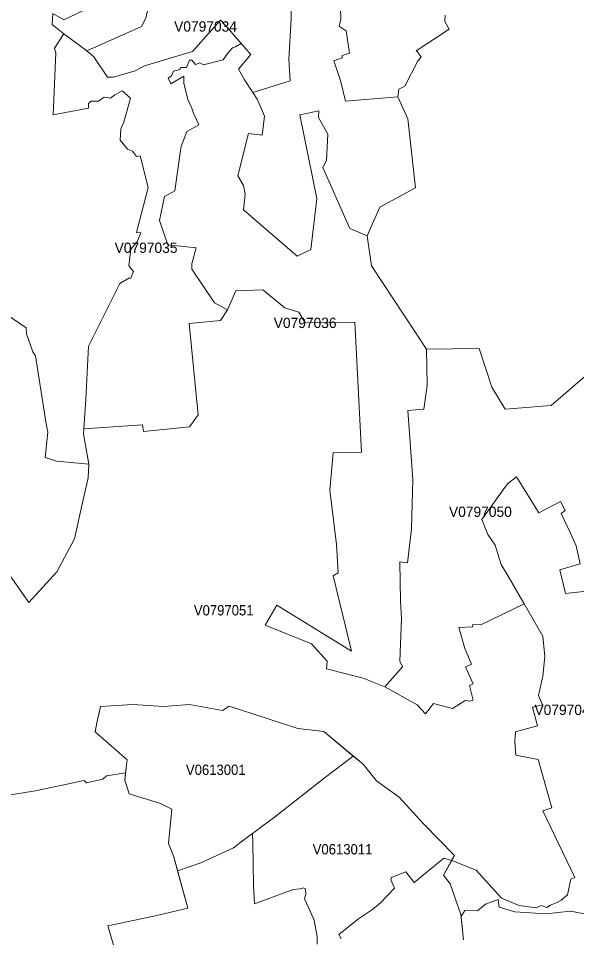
# Model space of a CAD drawing. Extents: x 369010 to 735936, y 6377141 to 6616555.
# Drawn here: x 608125 to 613543, y 6444417 to 6453335 of the extents above; entities that cross this region are included whole.
import ezdxf
from ezdxf.enums import TextEntityAlignment as Align

# ---------------------------------------------------------------- set-up
doc = ezdxf.new("R2010")
doc.units = 0
doc.header["$LTSCALE"] = 40
doc.layers.add('3', color=7, linetype='Continuous', lineweight=13)
doc.layers.add('4', color=7, linetype='Continuous')

msp = doc.modelspace()

# ---------------------------------------------------------------- linework, layer by layer
at = {"layer": '3'}
for points in [[(609070.28, 6454722.97), (608947.47, 6454625.66), (609011.36, 6453885.69), (608806.8, 6453537.47), (608817.06, 6453440.32), (608566.32, 6453322.48), (608458.91, 6453383.88), (608453.78, 6453276.47), (608566.32, 6453184.28), (608788.26, 6453022.09), (609319.53, 6453257.77), (609360.74, 6453337.37), (609385.23, 6453438.83), (609328.46, 6453669.54), (609217.58, 6453635.45), (609198.38, 6453879.4), (609124.4, 6454710.06), (609111.49, 6454734.06)], [(608788.26, 6453022.09), (608566.32, 6453184.28), (608474.3, 6453045.92), (608489.69, 6452999.91), (608461.55, 6452398.3), (608804.15, 6452464.84), (608804.15, 6452510.85), (608829.8, 6452531.37), (608901.46, 6452531.37), (608957.74, 6452572.25), (609019.14, 6452562.15), (609060.02, 6452592.77), (609131.68, 6452633.82), (609213.44, 6452562.15), (609149.55, 6452329.12), (609118.77, 6452262.59), (609113.64, 6452155.01), (609185.3, 6452067.96), (609231.31, 6452047.44), (609272.19, 6451996.29), (609308.11, 6452001.43), (609384.74, 6451694.08), (609272.19, 6451258.81), (609313.24, 6451253.84), (609277.32, 6451166.79), (609215.92, 6451094.96), (609195.56, 6450936.24), (609241.58, 6450879.97), (609215.92, 6450813.44), (609195.56, 6450813.44), (609108.51, 6450762.13), (608804.15, 6450155.39), (608778.66, 6449638.19), (608761.45, 6449351.71), (609328.13, 6449392.25), (609338.23, 6449327.05), (609784.43, 6449372.23), (609869.66, 6449487.75), (609781.95, 6450373.69), (610087.8, 6450403.82), (610153.01, 6450509.24), (610027.72, 6450574.45), (609809.58, 6450903.31), (609809.58, 6450953.45), (609849.64, 6451109.19), (609573.91, 6451139.31), (609493.64, 6451375.16), (609543.79, 6451606.2), (609644.08, 6451661.31), (609699.19, 6452052.9), (609704.32, 6452093.11), (609759.44, 6452238.59), (609874.79, 6452303.97), (609824.65, 6452414.36), (609809.58, 6452464.51), (609769.37, 6452549.91), (609729.32, 6452705.48), (609729.32, 6452775.82), (609604.03, 6452700.51), (609578.87, 6452755.79), (609611.48, 6452778.3), (609631.5, 6452823.48), (609691.75, 6452838.54), (609696.71, 6452858.57), (609756.95, 6452858.57), (609787.08, 6452928.91), (609807.1, 6452928.91), (609842.19, 6452888.69), (609887.37, 6452903.75), (609922.46, 6452883.73), (610112.95, 6452933.87), (610158.14, 6452999.25), (610203.15, 6453049.4), (610233.27, 6453059.49), (610285.57, 6453092.92), (610143.9, 6453257.77), (610087.8, 6453319.5), (609813.89, 6453015.3), (609348.33, 6452875.45), (609257.96, 6452826.13), (609047.11, 6452765.72), (608989.51, 6452765.72), (608858.1, 6452963.17)], [(610285.57, 6453092.92), (610233.27, 6453059.49), (610203.15, 6453049.4), (610158.14, 6452999.25), (610112.95, 6452933.87), (609922.46, 6452883.73), (609887.37, 6452903.75), (609842.19, 6452888.69), (609807.1, 6452928.91), (609787.08, 6452928.91), (609756.95, 6452858.57), (609696.71, 6452858.57), (609691.75, 6452838.54), (609631.5, 6452823.48), (609611.48, 6452778.3), (609578.87, 6452755.79), (609604.03, 6452700.51), (609729.32, 6452775.82), (609729.32, 6452705.48), (609769.37, 6452549.91), (609809.58, 6452464.51), (609824.65, 6452414.36), (609874.79, 6452303.97), (609759.44, 6452238.59), (609704.32, 6452093.11), (609699.19, 6452052.9), (609644.08, 6451661.31), (609543.79, 6451606.2), (609493.64, 6451375.16), (609573.91, 6451139.31), (609849.64, 6451109.19), (609809.58, 6450953.45), (609809.58, 6450903.31), (610027.72, 6450574.45), (610153.01, 6450509.24), (610235.92, 6450692.45), (610496.59, 6450702.55), (610712.24, 6450526.78), (610847.63, 6450486.73), (610907.87, 6450381.31), (611391.8, 6450388.75), (611454.53, 6449126.29), (611178.63, 6449121.16), (611146.03, 6448757.22), (611211.24, 6448230.25), (611228.78, 6447956.67), (611178.63, 6447926.55), (611356.72, 6447196.02), (610634.62, 6447642.88), (610519.27, 6447447.09), (610970.6, 6447266.36), (611121.04, 6447100.69), (611115.91, 6447025.38), (611472.07, 6446935.02), (611682.59, 6446849.62), (611853.23, 6447045.41), (611828.07, 6447100.69), (611843.13, 6447512.29), (611833.04, 6447682.93), (611825.59, 6448061.93), (611900.73, 6448052), (611940.95, 6448383.34), (611953.52, 6448862.64), (611903.38, 6449530.28), (612058.78, 6449545.35), (612091.39, 6449773.91), (612086.42, 6450125.27), (611552.34, 6450935.91), (611509.64, 6451225.87), (611342.48, 6451297.04), (611078.34, 6451887.89), (611113.92, 6451956.41), (611128.98, 6452212.77), (611038.62, 6452374.47), (611041.27, 6452437.53), (610857.89, 6452399.13), (611022.23, 6451587.67), (610961.99, 6451094.3), (610830.41, 6451028.43), (610310.23, 6451478.1), (610326.62, 6451631.52), (610310.23, 6451713.78), (610255.45, 6451806.96), (610359.39, 6452218.24), (610490.96, 6452201.69), (610512.81, 6452388.21), (610441.64, 6452552.55), (610400.6, 6452615.61), (610320.5, 6452738.41), (610261.58, 6452843.84), (610379.42, 6452983.69)], [(609670.56, 6445064.33), (609670.56, 6445064.33), (609896.47, 6445142.44), (610213.91, 6445289.41), (610314.37, 6445365.71), (610397.95, 6445426.78), (610638.43, 6445607.34), (611092.24, 6445965.16), (611373.76, 6446178.99), (611373.76, 6446178.99), (611088.6, 6446416.16), (610836.7, 6446447.11), (610279.78, 6446627.34), (610170.55, 6446662.93), (610105.51, 6446621.22), (609785.42, 6446677.33), (609532.86, 6446659.29), (609237.11, 6446679.81), (608922.15, 6446659.29), (608887.73, 6446499.41), (608871.51, 6446412.52), (609181.66, 6446140.76), (609169.75, 6446065.29), (609158.16, 6445944.14), (609200.03, 6445811.74), (609505.06, 6445719.22), (609614.29, 6445661.79), (609582.84, 6445331.45), (609632.83, 6445200.2)]]:
    msp.add_lwpolyline(points, close=True, dxfattribs=at)
for points in [[(608026.61, 6450452.47), (608200.55, 6450334.63), (608203.2, 6450275.71), (608264.6, 6450101.6), (608290.09, 6450060.73), (608395.02, 6449402.68), (608410.25, 6449320.76), (608384.76, 6449074.98), (608497.3, 6449039.07), (608808.62, 6449012.09), (608758.14, 6449300.23), (608761.45, 6449351.71), (608778.66, 6449638.19), (608804.15, 6450155.39), (609108.51, 6450762.13), (609195.56, 6450813.44), (609215.92, 6450813.44), (609241.58, 6450879.97), (609195.56, 6450936.24), (609215.92, 6451094.96), (609277.32, 6451166.79), (609313.24, 6451253.84), (609272.19, 6451258.81), (609384.74, 6451694.08), (609308.11, 6452001.43), (609272.19, 6451996.29), (609231.31, 6452047.44), (609185.3, 6452067.96), (609113.64, 6452155.01), (609118.77, 6452262.59), (609149.55, 6452329.12), (609213.44, 6452562.15), (609131.68, 6452633.82), (609060.02, 6452592.77), (609019.14, 6452562.15), (608957.74, 6452572.25), (608901.46, 6452531.37), (608829.8, 6452531.37), (608804.15, 6452510.85), (608804.15, 6452464.84), (608461.55, 6452398.3), (608489.69, 6452999.91), (608474.3, 6453045.92), (608566.32, 6453184.28), (608453.78, 6453276.47), (608458.91, 6453383.88), (608566.32, 6453322.48), (608817.06, 6453440.32)], [(609360.74, 6453337.37), (609319.53, 6453257.77), (608788.26, 6453022.09), (608858.1, 6452963.17), (608989.51, 6452765.72), (609047.11, 6452765.72), (609257.96, 6452826.13), (609348.33, 6452875.45), (609813.89, 6453015.3), (610087.8, 6453319.5), (610143.9, 6453257.77), (610285.57, 6453092.92), (610379.42, 6452983.69), (610261.58, 6452843.84), (610320.5, 6452738.41), (610400.6, 6452615.61), (610762.06, 6452730.8), (610751.14, 6452939.17), (610772.98, 6453333.9), (610772.98, 6453449.09)], [(610772.98, 6453449.09), (610772.98, 6453333.9), (610751.14, 6452939.17), (610762.06, 6452730.8), (610400.6, 6452615.61), (610441.64, 6452552.55), (610512.81, 6452388.21), (610490.96, 6452201.69), (610359.39, 6452218.24), (610255.45, 6451806.96), (610310.23, 6451713.78), (610326.62, 6451631.52), (610310.23, 6451478.1), (610830.41, 6451028.43), (610961.99, 6451094.3), (611022.23, 6451587.67), (610857.89, 6452399.13), (611041.27, 6452437.53), (611038.62, 6452374.47), (611128.98, 6452212.77), (611113.92, 6451956.41), (611078.34, 6451887.89), (611342.48, 6451297.04), (611509.64, 6451225.87), (611634.27, 6451504.09), (611977.85, 6451691.93), (611905.36, 6452362.06), (611808.71, 6452575.72), (611300.28, 6452531.7), (611252.28, 6452731.96), (611185.58, 6452924.44), (611268.34, 6452951.09), (611266.85, 6452973.76), (611339.01, 6452997.76), (611306.9, 6453214.24), (611237.55, 6453259.59), (611253.61, 6453329.1), (611252.28, 6453434.69)], [(611252.28, 6453434.69), (611253.61, 6453329.1), (611237.55, 6453259.59), (611306.9, 6453214.24), (611339.01, 6452997.76), (611266.85, 6452973.76), (611268.34, 6452951.09), (611185.58, 6452924.44), (611252.28, 6452731.96), (611300.28, 6452531.7), (611808.71, 6452575.72), (611816.65, 6452647.88), (611875.41, 6452677.18), (612000.86, 6452922.95), (612032.8, 6452957.71), (611998.21, 6453011.17), (611984.8, 6453019.27), (612306.38, 6453231.62), (612263.68, 6453306.42), (612266.33, 6453365.18)], [(612266.33, 6453365.18), (612263.68, 6453306.42), (612306.38, 6453231.62), (611984.8, 6453019.27), (611998.21, 6453011.17), (612032.8, 6452957.71), (612000.86, 6452922.95), (611875.41, 6452677.18), (611816.65, 6452647.88), (611808.71, 6452575.72), (611905.36, 6452362.06), (611977.85, 6451691.93), (611634.27, 6451504.09), (611509.64, 6451225.87), (611552.34, 6450935.91), (612086.42, 6450125.27), (612595.35, 6450132.72), (612718.32, 6449758.85), (612848.57, 6449542.86), (613294.93, 6449578.12), (613623.46, 6449861.62)], [(613213.67, 6445647.56), (613301.22, 6445677.68), (613168.49, 6446144.57), (612952.51, 6446188.43), (612944.23, 6446319.84), (612948.37, 6446414.34), (613164.52, 6446471.77), (613115.2, 6446652.5), (613212.35, 6446675.84), (613174.12, 6446766.2), (613214.99, 6446952.39), (613235.52, 6447145.54), (613213.67, 6447342.65), (613033.27, 6447655.46), (612613.55, 6447450.56), (612535.77, 6447456.52), (612532.79, 6447432.69), (612398.4, 6447426.56), (612458.15, 6447223.32), (612522.36, 6447069.24), (612465.59, 6447045.24), (612540.24, 6446877.92), (612504.49, 6446862.86), (612540.24, 6446722.34), (612507.47, 6446710.43), (612459.63, 6446716.39), (612337.16, 6446641.58), (612154.94, 6446689.41), (612077.16, 6446587.79), (611996.55, 6446674.51), (611682.59, 6446849.62), (611472.07, 6446935.02), (611115.91, 6447025.38), (611121.04, 6447100.69), (610970.6, 6447266.36), (610519.27, 6447447.09), (610634.62, 6447642.88), (611356.72, 6447196.02), (611178.63, 6447926.55), (611228.78, 6447956.67), (611211.24, 6448230.25), (611146.03, 6448757.22), (611178.63, 6449121.16), (611454.53, 6449126.29), (611391.8, 6450388.75), (610907.87, 6450381.31), (610847.63, 6450486.73), (610712.24, 6450526.78), (610496.59, 6450702.55), (610235.92, 6450692.45), (610153.01, 6450509.24)], [(610153.01, 6450509.24), (610087.8, 6450403.82), (609781.95, 6450373.69), (609869.66, 6449487.75), (609784.43, 6449372.23), (609338.23, 6449327.05), (609328.13, 6449392.25), (608761.45, 6449351.71), (608758.14, 6449300.23), (608808.62, 6449012.09), (608803.65, 6448876.54), (608742.25, 6448623.65), (608668.77, 6448284.87), (608497.14, 6447965.78), (608224.88, 6447668.86), (607832.47, 6448228.43)], [(607832.47, 6448228.43), (608224.88, 6447668.86), (608497.14, 6447965.78), (608668.77, 6448284.87), (608742.25, 6448623.65), (608803.65, 6448876.54), (608808.62, 6449012.09), (608497.3, 6449039.07), (608384.76, 6449074.98), (608410.25, 6449320.76), (608395.02, 6449402.68), (608290.09, 6450060.73), (608264.6, 6450101.6), (608203.2, 6450275.71), (608200.55, 6450334.63), (608026.61, 6450452.47)], [(613623.46, 6449861.62), (613294.93, 6449578.12), (612848.57, 6449542.86), (612718.32, 6449758.85), (612595.35, 6450132.72), (612086.42, 6450125.27), (612091.39, 6449773.91), (612058.78, 6449545.35), (611903.38, 6449530.28), (611953.52, 6448862.64), (611940.95, 6448383.34), (611900.73, 6448052), (611825.59, 6448061.93), (611833.04, 6447682.93), (611843.13, 6447512.29), (611828.07, 6447100.69), (611853.23, 6447045.41), (611682.59, 6446849.62), (611996.55, 6446674.51), (612077.16, 6446587.79), (612154.94, 6446689.41), (612337.16, 6446641.58), (612459.63, 6446716.39), (612507.47, 6446710.43), (612540.24, 6446722.34), (612504.49, 6446862.86), (612540.24, 6446877.92), (612465.59, 6447045.24), (612522.36, 6447069.24), (612458.15, 6447223.32), (612398.4, 6447426.56), (612532.79, 6447432.69), (612535.77, 6447456.52), (612613.55, 6447450.56), (613033.27, 6447655.46), (612878.53, 6447924.73), (612811.5, 6448038.27), (612751.42, 6448224.62), (612680.25, 6448328.56), (612624.15, 6448475.2), (612870.42, 6448820.27), (612957.97, 6448888.63), (613175.44, 6448536.76), (613386.13, 6448648.98), (613432.63, 6448561.42), (613394.24, 6448531.3), (613480.46, 6448349.08), (613537.89, 6448217.67), (613576.12, 6448042.4)], [(613926.83, 6447811.03), (613435.45, 6447755.75), (613380.17, 6447986.79), (613576.12, 6448042.4), (613537.89, 6448217.67), (613480.46, 6448349.08), (613394.24, 6448531.3), (613432.63, 6448561.42), (613386.13, 6448648.98), (613175.44, 6448536.76), (612957.97, 6448888.63), (612870.42, 6448820.27), (612624.15, 6448475.2), (612680.25, 6448328.56), (612751.42, 6448224.62), (612811.5, 6448038.27), (612878.53, 6447924.73), (613033.27, 6447655.46), (613213.67, 6447342.65), (613235.52, 6447145.54), (613214.99, 6446952.39), (613174.12, 6446766.2), (613212.35, 6446675.84), (613115.2, 6446652.5), (613164.52, 6446471.77), (612948.37, 6446414.34), (612944.23, 6446319.84), (612952.51, 6446188.43), (613168.49, 6446144.57), (613301.22, 6445677.68), (613213.67, 6445647.56), (613524.16, 6444999.78), (613485.93, 6444983.39), (613454.48, 6444831.3), (613391.59, 6444782.14), (613350.54, 6444757.48), (613287.65, 6444732.82), (613252.07, 6444708.16), (613200.1, 6444730.01), (613150.78, 6444705.35), (612983.95, 6444730.01), (612812.99, 6444799.85), (612566.72, 6445070.95), (612330.21, 6445165.12), (612250.77, 6445022.78), (612314.82, 6444939.37), (612419.58, 6444640.47), (612421.57, 6444621.6), (612459.14, 6444679.53), (612581.45, 6444676.71), (612658.07, 6444742.09), (612780.38, 6444787.6), (612791.8, 6444713.62), (612943.73, 6444666.78), (613245.12, 6444646.76), (613483.77, 6444672.41), (613824.88, 6444609.85)], [(613576.12, 6448042.4), (613380.17, 6447986.79), (613435.45, 6447755.75), (613926.83, 6447811.03)], [(607926.65, 6445782.78), (608291.25, 6445841.86), (608762.61, 6445942.32), (608784.45, 6445920.48), (608945.82, 6445955.4), (608980.74, 6445986.02), (609165.11, 6446016.8), (609169.75, 6446065.29), (609181.66, 6446140.76), (608871.51, 6446412.52), (608887.73, 6446499.41), (608922.15, 6446659.29), (609237.11, 6446679.81), (609532.86, 6446659.29), (609785.42, 6446677.33), (610105.51, 6446621.22), (610170.55, 6446662.93), (610279.78, 6446627.34), (610836.7, 6446447.11), (611088.6, 6446416.16), (611469.76, 6446099.22), (611601.83, 6445938.52), (611820.29, 6445779.96), (612060.27, 6445516.65), (612356.36, 6445212.45), (612330.21, 6445165.12), (612566.72, 6445070.95), (612812.99, 6444799.85), (612983.95, 6444730.01), (613150.78, 6444705.35), (613200.1, 6444730.01), (613252.07, 6444708.16), (613287.65, 6444732.82), (613350.54, 6444757.48), (613391.59, 6444782.14), (613454.48, 6444831.3), (613485.93, 6444983.39), (613524.16, 6444999.78), (613213.67, 6445647.56)], [(611258.57, 6444404.46), (611235.9, 6444447), (611427.22, 6444599.76), (611562.6, 6444689.13), (611638.24, 6444755.49), (611774.94, 6444896.34), (611740.52, 6444976.44), (611747.14, 6445000.44), (611886.49, 6445056.22), (611964.94, 6444952.61), (612255.24, 6445189.28), (612329.38, 6445163.79), (612356.36, 6445212.45), (612060.27, 6445516.65), (611820.29, 6445779.96), (611601.83, 6445938.52), (611469.76, 6446099.22), (611373.76, 6446178.99), (611373.76, 6446178.99), (611092.24, 6445965.16), (610638.43, 6445607.34), (610397.95, 6445426.78), (610401.76, 6445337.24), (610405.73, 6444922.98), (610415, 6444744.9), (610792.35, 6444883.93), (610858.88, 6444889.39), (610891.98, 6444898.66), (610912.01, 6444889.39), (610915.98, 6444840.23), (610901.58, 6444792.9), (610993.1, 6444596.28), (611008.83, 6444516.84), (611024.88, 6444426.47), (611026.2, 6444354.81)], [(607955.44, 6443616.33), (608318.56, 6443856.15), (608558.71, 6443829.33), (609137.31, 6444041.01), (609101.72, 6444161), (608993.98, 6444532.56), (609440.18, 6444623.75), (609770.86, 6444703.03), (609632.83, 6445200.2), (609582.84, 6445331.45), (609614.29, 6445661.79), (609505.06, 6445719.22), (609200.03, 6445811.74), (609158.16, 6445944.14), (609165.11, 6446016.8), (608980.74, 6445986.02), (608945.82, 6445955.4), (608784.45, 6445920.48), (608762.61, 6445942.32), (608291.25, 6445841.86), (607926.65, 6445782.78)], [(610397.95, 6445426.78), (610314.37, 6445365.71), (610213.91, 6445289.41), (609896.47, 6445142.44), (609670.56, 6445064.33), (609670.56, 6445064.33), (609770.86, 6444703.03), (609440.18, 6444623.75), (608993.98, 6444532.56), (609101.72, 6444161), (609137.31, 6444041.01), (608558.71, 6443829.33), (608318.56, 6443856.15), (607955.44, 6443616.33)], [(611026.2, 6444354.81), (611024.88, 6444426.47), (611008.83, 6444516.84), (610993.1, 6444596.28), (610901.58, 6444792.9), (610915.98, 6444840.23), (610912.01, 6444889.39), (610891.98, 6444898.66), (610858.88, 6444889.39), (610792.35, 6444883.93), (610415, 6444744.9), (610405.73, 6444922.98), (610401.76, 6445337.24), (610397.95, 6445426.78)], [(612444.74, 6444397.18), (612419.58, 6444640.47), (612314.82, 6444939.37), (612250.77, 6445022.78), (612329.38, 6445163.79), (612255.24, 6445189.28), (611964.94, 6444952.61), (611886.49, 6445056.22), (611747.14, 6445000.44), (611740.52, 6444976.44), (611774.94, 6444896.34), (611638.24, 6444755.49), (611562.6, 6444689.13), (611427.22, 6444599.76), (611235.9, 6444447), (611258.57, 6444404.46)], [(614326.69, 6444363.91), (614332.97, 6444498.14), (614268.26, 6444513.03), (613969.86, 6444547.29), (613847.72, 6444598.43), (613824.88, 6444609.85), (613483.77, 6444672.41), (613245.12, 6444646.76), (612943.73, 6444666.78), (612791.8, 6444713.62), (612780.38, 6444787.6), (612658.07, 6444742.09), (612581.45, 6444676.71), (612459.14, 6444679.53), (612421.57, 6444621.6), (612444.74, 6444397.18)]]:
    msp.add_lwpolyline(points, dxfattribs=at)

# ---------------------------------------------------------------- texts
at = {"layer": '4'}
for s, p in [('V0797034', (609941.12, 6453207.27)), ('V0797035', (609363.95, 6451060.03)), ('V0797036', (610907.87, 6450331.31)), ('V0797050', (612608.94, 6448498.63)), ('V0797049', (613438.61, 6446576.82))]:
    msp.add_text(s, height=100, dxfattribs=at).set_placement(p, align=Align.CENTER)
at = {"layer": '4', "width": 0.95}
for s, p in [('V0797051', (610117.31, 6447542.88)), ('V0613001', (610040.5, 6445995.48)), ('V0613011', (611270.64, 6445224.51))]:
    msp.add_text(s, height=100, dxfattribs=at).set_placement(p, align=Align.CENTER)

doc.saveas('drawing.dxf')
